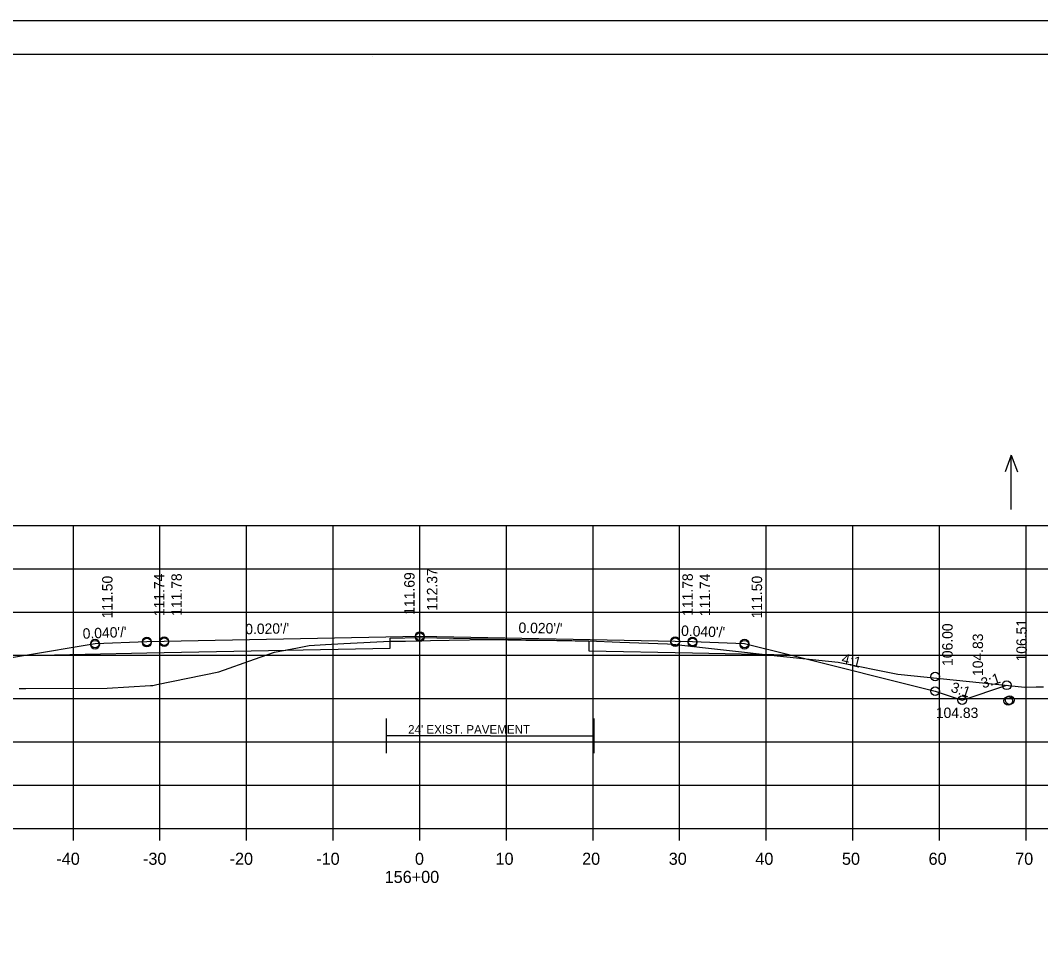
# Model space of a CAD drawing. Extents: x 1175611 to 1176402, y -433344 to -416213.
# Drawn here: x 1175734.9 to 1175852.6, y -428755.6 to -428650.1 of the extents above; entities that cross this region are included whole.
import ezdxf

# ---------------------------------------------------------------- set-up
doc = ezdxf.new("R2010")
doc.units = 0
for name, color, linetype in [('R_Alt Surface', 7, 'Continuous'), ('R_Axis', 7, 'Continuous'), ('R_Axis Annot', 7, 'Continuous'), ('R_Border', 7, 'Continuous'), ('R_Exist Surface', 7, 'Continuous'), ('R_Fin Surface', 7, 'Continuous'), ('R_Grid', 7, 'Continuous'), ('R_No Plot', 7, 'Continuous'), ('R_Water Annot', 7, 'Continuous'), ('R_Xsect Elev', 7, 'Continuous'), ('R_Xsect Slope', 7, 'Continuous')]:
    doc.layers.add(name, color=color, linetype=linetype)

msp = doc.modelspace()

# ---------------------------------------------------------------- linework, layer by layer
at = {"layer": 'R_Alt Surface'}
for q in [(1175777.12, -428732.74), (1175801.12, -428732.74)]:
    msp.add_line((1175789.12, -428732.74), q, dxfattribs=at)
for points in [[(1175735.2, -428723.47), (1175749.47, -428723.18), (1175777.53, -428722.62), (1175777.53, -428721.45), (1175780.97, -428721.38), (1175800.47, -428721.77), (1175800.47, -428722.94), (1175812.47, -428723.18), (1175823.75, -428723.41)], [(1175777.12, -428734.74), (1175777.12, -428730.74)], [(1175801.12, -428734.74), (1175801.12, -428730.74)]]:
    msp.add_lwpolyline(points, dxfattribs=at)
at = {"layer": 'R_Axis'}
for p, q in [((1175640.97, -428743.45), (1175920.97, -428743.45)), ((1175740.97, -428744.85), (1175740.97, -428743.45)), ((1175750.97, -428744.85), (1175750.97, -428743.45)), ((1175760.97, -428744.85), (1175760.97, -428743.45)), ((1175770.97, -428744.85), (1175770.97, -428743.45)), ((1175780.97, -428744.85), (1175780.97, -428743.45)), ((1175790.97, -428744.85), (1175790.97, -428743.45)), ((1175800.97, -428744.85), (1175800.97, -428743.45)), ((1175810.97, -428744.85), (1175810.97, -428743.45)), ((1175820.97, -428744.85), (1175820.97, -428743.45)), ((1175830.97, -428744.85), (1175830.97, -428743.45)), ((1175840.97, -428744.85), (1175840.97, -428743.45)), ((1175850.97, -428744.85), (1175850.97, -428743.45))]:
    msp.add_line(p, q, dxfattribs=at)
at = {"layer": 'R_Border'}
for p, q in [((1175622.97, -428653.99), (1175939.15, -428653.99)), ((1175775.49, -428654.25), (1175775.49, -428654.25)), ((1175775.49, -428654.25), (1175775.49, -428654.25))]:
    msp.add_line(p, q, dxfattribs=at)
at = {"layer": 'R_Exist Surface'}
msp.add_lwpolyline([(1175734.73, -428727.29), (1175735.48, -428727.29), (1175744.86, -428727.23), (1175749.86, -428726.94), (1175750.13, -428726.93), (1175750.61, -428726.83), (1175757.78, -428725.35), (1175761.88, -428723.91), (1175764.18, -428723.1), (1175766.86, -428722.59), (1175768.18, -428722.31), (1175770.08, -428722.21), (1175772.2, -428722.1), (1175777.53, -428721.82), (1175778.26, -428721.83), (1175779.32, -428721.83), (1175780.88, -428721.79), (1175782.21, -428721.75), (1175784.35, -428721.7), (1175786.72, -428721.66), (1175787.49, -428721.63), (1175788.68, -428721.62), (1175789.12, -428721.63), (1175789.16, -428721.62), (1175791.13, -428721.67), (1175793.21, -428721.7), (1175793.93, -428721.69), (1175794.51, -428721.69), (1175796.79, -428721.74), (1175798.91, -428721.79), (1175799.74, -428721.78), (1175800.41, -428721.78), (1175800.44, -428721.78), (1175800.47, -428721.78), (1175804.05, -428721.91), (1175809.58, -428722.11), (1175810.19, -428722.16), (1175822.24, -428723.51), (1175829.28, -428724.23), (1175836.16, -428725.64), (1175850.84, -428727.12), (1175852.14, -428727.08), (1175852.28, -428727.08), (1175852.97, -428727.09)], dxfattribs=at)
at = {"layer": 'R_Fin Surface'}
msp.add_lwpolyline([(1175718.2, -428726.85), (1175721.47, -428725.75), (1175735.2, -428723.47), (1175743.47, -428722.09), (1175749.47, -428721.85), (1175751.47, -428721.81), (1175780.97, -428721.22), (1175810.47, -428721.81), (1175812.47, -428721.85), (1175818.47, -428722.09), (1175823.75, -428723.41), (1175840.47, -428727.59), (1175843.58, -428728.62), (1175848.73, -428726.91)], dxfattribs=at)
at = {"layer": 'R_Grid'}
for p, q in [((1175640.97, -428708.45), (1175920.97, -428708.45)), ((1175740.97, -428743.45), (1175740.97, -428708.45)), ((1175750.97, -428743.45), (1175750.97, -428708.45)), ((1175760.97, -428743.45), (1175760.97, -428708.45)), ((1175770.97, -428743.45), (1175770.97, -428708.45)), ((1175780.97, -428743.45), (1175780.97, -428708.45)), ((1175790.97, -428743.45), (1175790.97, -428708.45)), ((1175800.97, -428743.45), (1175800.97, -428708.45)), ((1175810.97, -428743.45), (1175810.97, -428708.45)), ((1175820.97, -428743.45), (1175820.97, -428708.45)), ((1175830.97, -428743.45), (1175830.97, -428708.45)), ((1175840.97, -428743.45), (1175840.97, -428708.45)), ((1175850.97, -428743.45), (1175850.97, -428708.45)), ((1175640.97, -428713.45), (1175920.97, -428713.45)), ((1175640.97, -428718.45), (1175920.97, -428718.45)), ((1175640.97, -428723.45), (1175920.97, -428723.45)), ((1175640.97, -428728.45), (1175920.97, -428728.45)), ((1175640.97, -428733.45), (1175920.97, -428733.45)), ((1175640.97, -428738.45), (1175920.97, -428738.45)), ((1175640.97, -428743.45), (1175920.97, -428743.45))]:
    msp.add_line(p, q, dxfattribs=at)
at = {"layer": 'R_No Plot'}
msp.add_line((1175610.57, -428650.1), (1175943.91, -428650.1), dxfattribs=at)
msp.add_lwpolyline([(1175610.57, -428650.1), (1175943.91, -428650.1), (1175943.91, -428863.44), (1175610.57, -428863.44)], close=True, dxfattribs=at)
for centre in [(1175780.97, -428721.22), (1175743.47, -428722.09), (1175743.47, -428722.22), (1175749.47, -428721.85), (1175749.47, -428721.98), (1175751.47, -428721.81), (1175751.47, -428721.94), (1175780.97, -428721.35), (1175810.47, -428721.81), (1175810.47, -428721.94), (1175812.47, -428721.85), (1175812.47, -428721.98), (1175818.47, -428722.09), (1175818.47, -428722.22), (1175840.47, -428725.89), (1175848.73, -428726.91), (1175840.47, -428727.59), (1175843.58, -428728.62), (1175848.89, -428728.7), (1175849.08, -428728.62)]:
    msp.add_circle(centre, 0.5, dxfattribs=at)
at = {"layer": 'R_Water Annot'}
for p, q in [((1175849.26, -428700.32), (1175848.56, -428702.25)), ((1175849.26, -428706.61), (1175849.26, -428700.32)), ((1175849.26, -428700.32), (1175849.96, -428702.25))]:
    msp.add_line(p, q, dxfattribs=at)

# ---------------------------------------------------------------- texts
at = {"layer": 'R_Alt Surface'}
msp.add_text("24' EXIST. PAVEMENT", height=1, dxfattribs=at).set_placement((1175779.62, -428732.51))
at = {"layer": 'R_Axis Annot'}
for s, p in [('-40', (1175739.01, -428747.65)), ('-30', (1175749.01, -428747.65)), ('-20', (1175759.01, -428747.65)), ('-10', (1175769.01, -428747.65)), ('0', (1175780.41, -428747.65)), ('10', (1175789.71, -428747.65)), ('20', (1175799.71, -428747.65)), ('30', (1175809.71, -428747.65)), ('40', (1175819.71, -428747.65)), ('50', (1175829.71, -428747.65)), ('60', (1175839.71, -428747.65)), ('70', (1175849.71, -428747.65)), ('156+00', (1175776.91, -428749.75))]:
    msp.add_text(s, height=1.4, dxfattribs=at).set_placement(p)
at = {"layer": 'R_Xsect Elev'}
for s, p in [('112.37', (1175782.99, -428718.3)), ('111.50', (1175745.49, -428719.17)), ('111.74', (1175751.49, -428718.93)), ('111.78', (1175753.49, -428718.89)), ('111.69', (1175780.37, -428718.76)), ('111.78', (1175812.49, -428718.89)), ('111.74', (1175814.49, -428718.93)), ('111.50', (1175820.49, -428719.17)), ('106.51', (1175851.05, -428724.16)), ('106.00', (1175842.49, -428724.67)), ('104.83', (1175846, -428725.84))]:
    msp.add_text(s, height=1.2, rotation=90, dxfattribs=at).set_placement(p)
msp.add_text('104.83', height=1.2, dxfattribs=at).set_placement((1175840.55, -428730.69))
at = {"layer": 'R_Xsect Slope'}
for s, rotation, p in [("0.040'/'", 2.2906, (1175742.07, -428721.54)), ("0.020'/'", 1.1458, (1175760.83, -428721.02)), ("0.020'/'", 358.8542, (1175792.36, -428720.85)), ("0.040'/'", 357.7094, (1175811.12, -428721.19)), ('4:1', 345.9638, (1175829.59, -428724.35)), ('3:1', 341.5651, (1175842.19, -428727.63)), ('3:1', 18.4349, (1175846, -428727.29))]:
    msp.add_text(s, height=1.2, rotation=rotation, dxfattribs=at).set_placement(p)

doc.saveas('drawing.dxf')
